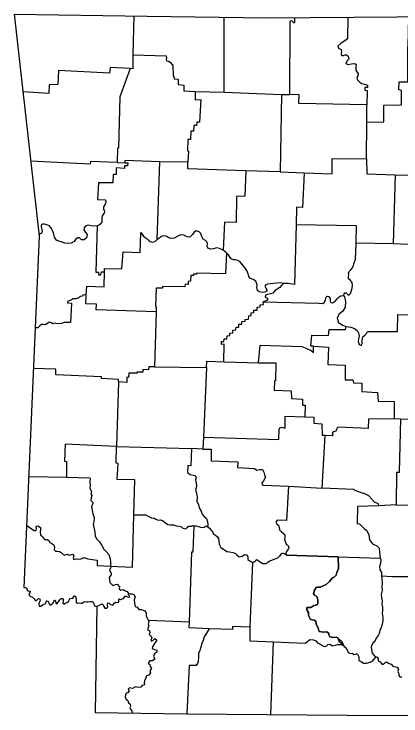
# Model space of a CAD drawing. Extents: x 369523 to 838377, y 495025 to 936819.
# Drawn here: x 757723 to 766030, y 513915 to 528984 of the extents above; entities that cross this region are included whole.
import ezdxf

# ---------------------------------------------------------------- set-up
doc = ezdxf.new("R2010")
doc.units = 0
doc.layers.add('21', color=7, linetype='Continuous')
doc.layers.add('23', color=7, linetype='Continuous')

msp = doc.modelspace()

# ---------------------------------------------------------------- linework, layer by layer
at = {"layer": '21'}
for points in [[(757723, 528984), (758262, 524218), (757935, 516672), (757966, 516670), (757995, 516657), (758001, 516630), (758017, 516605), (758052, 516597), (758068, 516593), (758062, 516562), (758046, 516540), (758042, 516514), (758072, 516487), (758120, 516463), (758152, 516431), (758176, 516398), (758199, 516389), (758223, 516406), (758247, 516436), (758277, 516429), (758285, 516394), (758266, 516350), (758252, 516313), (758260, 516274), (758297, 516273), (758346, 516308), (758382, 516320), (758409, 516336), (758412, 516366), (758428, 516387), (758454, 516377), (758479, 516324), (758496, 516294), (758538, 516305), (758567, 516351), (758582, 516396), (758601, 516403), (758615, 516387), (758618, 516340), (758641, 516320), (758681, 516364), (758708, 516409), (758735, 516434), (758762, 516439), (758780, 516414), (758775, 516374), (758771, 516337), (758790, 516314), (758823, 516335), (758858, 516349), (758889, 516372), (758905, 516399), (758924, 516434), (758963, 516443), (758985, 516441), (758997, 516464), (759004, 516487), (759024, 516494), (759047, 516471), (759057, 516396), (759059, 516355), (759088, 516336), (759119, 516347), (759157, 516334), (759185, 516338), (759220, 516362), (759249, 516371), (759282, 516364), (759316, 516363), (759362, 516376), (759399, 516372), (759424, 516356), (759433, 516328), (759445, 516291), (759466, 516274), (759498, 516274), (759464, 513989), (761435, 513958), (764868, 513929), (767505, 513915)], [(757723, 528984), (760584, 528942), (763157, 528905), (765939, 528922), (768580, 528939)], [(760293, 528946), (760277, 528111), (760275, 527811), (760216, 527814), (759784, 527838), (759776, 527716), (758676, 527775), (758663, 527468), (758476, 527465), (758468, 527279), (757912, 527311)], [(761612, 527324), (762237, 527305), (762232, 528906)], [(762237, 527305), (763467, 527260), (763644, 527256), (763650, 528823), (763658, 528838), (763678, 528842), (763705, 528827), (763721, 528801), (763738, 528794), (763752, 528812), (763749, 528843), (763751, 528862), (763755, 528888)], [(764890, 528903), (764879, 528463), (764851, 528429), (764739, 528351), (764678, 528291), (764688, 528249), (764743, 528225), (764755, 528191), (764746, 528121), (764758, 528093), (764797, 528096), (764848, 528114), (764900, 528082), (764911, 528018), (764874, 527977), (764850, 527929), (764886, 527900), (764965, 527912), (765037, 527919), (765065, 527902), (765063, 527844), (765060, 527782), (765086, 527742), (765111, 527709), (765106, 527656), (765082, 527622), (765088, 527576), (765144, 527524), (765190, 527492), (765242, 527478), (765290, 527466), (765309, 527456), (765314, 527406), (765253, 527404), (765253, 527353), (765306, 527346), (765295, 527037)], [(765297, 526663), (765661, 526668), (765662, 527029), (766042, 527034), (766038, 527342), (765982, 527359), (765994, 527527), (766174, 527531), (766177, 527888), (766176, 528283), (766186, 528284), (766197, 528913)], [(760277, 528111), (760991, 528085), (760998, 528047), (760988, 528011), (760997, 527983), (761037, 527975), (761072, 527953), (761103, 527918), (761134, 527897), (761136, 527652), (761156, 527651), (761160, 527590), (761248, 527586), (761248, 527471), (761366, 527460), (761370, 527339), (761612, 527324), (761609, 527145), (761730, 527146), (761703, 526662), (761647, 526664), (761644, 526594), (761583, 526592), (761575, 526471), (761520, 526470), (761509, 526294), (761456, 526293), (761449, 526045), (761467, 526042), (761455, 525801), (760850, 525810)], [(760216, 527814), (759998, 527208), (759966, 526105), (759944, 526105), (759935, 525796), (759363, 525820), (759361, 525761), (758080, 525825)], [(763467, 527260), (763437, 525595), (762699, 525618), (761453, 525662), (761455, 525801)], [(765290, 525877), (765297, 526663), (765295, 527037), (763838, 527067), (763843, 527251), (763644, 527256)], [(759935, 525796), (760102, 525788), (760165, 525788), (760162, 525723), (760095, 525725), (760093, 525671), (759914, 525679), (759914, 525538), (759849, 525540), (759843, 525360), (759540, 525363), (759517, 525001), (759690, 524993), (759693, 524942), (759671, 524889), (759643, 524845), (759646, 524805), (759662, 524755), (759660, 524711), (759629, 524673), (759616, 524650), (759606, 524605), (759609, 524565), (759605, 524517), (759574, 524474), (759535, 524447), (759509, 524434), (759438, 524430), (759371, 524440), (759313, 524449), (759255, 524432), (759226, 524395), (759222, 524350), (759260, 524297), (759292, 524252), (759281, 524183), (759226, 524136), (759171, 524136), (759131, 524179), (759094, 524177), (759046, 524141), (759011, 524099), (758947, 524063), (758873, 524055), (758811, 524063), (758753, 524089), (758687, 524111), (758634, 524128), (758590, 524192), (758570, 524296), (758523, 524390), (758487, 524434), (758428, 524459), (758377, 524474), (758344, 524475), (758306, 524453), (758303, 524413), (758319, 524357), (758324, 524311), (758312, 524281), (758269, 524262)], [(759509, 524434), (759481, 523444), (759534, 523443), (759536, 523382), (759590, 523383), (759598, 523448), (759665, 523448), (759667, 523520), (760039, 523514), (760063, 523878), (760432, 523866), (760445, 524295), (760474, 524256), (760500, 524216), (760541, 524185), (760583, 524155), (760614, 524123), (760644, 524099), (760692, 524087), (760753, 524104), (760793, 524142), (760850, 525810), (760100, 525842), (760102, 525788)], [(763951, 525577), (764556, 525556), (764556, 525885), (765290, 525877), (765294, 525554), (765903, 525534), (765862, 524048), (765066, 524067)], [(762699, 525618), (762675, 525071), (762502, 525070), (762493, 524512), (762244, 524518), (762213, 523913), (762135, 523948), (762072, 523962), (762004, 523945), (761940, 523936), (761885, 523957), (761867, 523998), (761874, 524058), (761864, 524096), (761831, 524120), (761785, 524152), (761756, 524208), (761731, 524273), (761696, 524311), (761631, 524328), (761584, 524297), (761556, 524248), (761500, 524193), (761440, 524201), (761371, 524234), (761302, 524244), (761254, 524226), (761160, 524172), (761103, 524166), (761059, 524173), (761003, 524207), (760956, 524220), (760900, 524219), (760793, 524142)], [(763437, 525595), (763951, 525577), (763919, 524832), (763790, 524836), (763777, 524460), (763743, 523179), (763607, 523196), (763506, 523199)], [(765903, 525534), (767304, 525505), (767400, 525507), (767461, 525560), (767463, 524793), (767466, 524479), (767387, 524442), (767328, 524416), (767294, 524368), (767261, 524352), (767262, 524034), (766352, 524032), (765862, 524048)], [(764795, 522939), (764809, 522974), (764824, 523001), (764852, 523001), (764887, 522965), (764913, 522948), (764948, 522982), (764974, 523072), (764988, 523150), (764979, 523220), (764944, 523263), (764906, 523300), (764904, 523344), (764912, 523384), (764907, 523419), (764918, 523458), (764954, 523494), (764986, 523535), (765013, 523584), (765016, 523620), (765032, 523667), (765052, 523714), (765066, 524067), (765075, 524440), (763777, 524460)], [(762286, 523856), (762262, 523404), (761640, 523424), (761640, 523398), (761578, 523401), (761576, 523372), (761519, 523368), (761515, 523248), (761462, 523244), (761460, 523180), (761397, 523182), (761393, 523130), (760914, 523138), (760914, 523097), (760777, 523097), (760758, 522704), (760772, 522700), (760773, 522593), (759486, 522635), (759492, 522755), (759261, 522761), (759270, 522953), (759284, 523140), (759660, 523128), (759665, 523448)], [(762286, 523856), (762213, 523913)], [(763506, 523199), (763443, 523212), (763362, 523210), (763287, 523196), (763226, 523190), (763165, 523185), (763126, 523172), (763109, 523139), (763128, 523097), (763153, 523065), (763150, 523034), (763111, 523010), (763048, 523004), (762986, 523017), (762949, 523051), (762935, 523116), (762946, 523174), (762917, 523248), (762856, 523287), (762803, 523310), (762763, 523350), (762747, 523404), (762722, 523478), (762676, 523542), (762628, 523601), (762569, 523671), (762531, 523696), (762477, 523706), (762432, 523710), (762385, 523731), (762351, 523778), (762328, 523813), (762286, 523856)], [(763506, 523199), (763470, 523165), (763431, 523117), (763372, 523079), (763318, 523038), (763280, 522989), (763226, 522974), (763165, 522966), (763124, 522946), (763117, 522912), (763150, 522891), (763170, 522870), (763155, 522835), (763070, 522805)], [(759270, 522953), (759198, 522952), (759196, 522924), (759139, 522917), (759132, 522902), (759120, 522902), (759107, 522885), (759084, 522888), (759056, 522869), (758977, 522867), (758955, 522847), (758872, 522814), (758871, 522783), (758955, 522779), (758938, 522359), (758801, 522364), (758740, 522341), (758688, 522331), (758622, 522343), (758592, 522345), (758557, 522337), (758521, 522352), (758481, 522369), (758449, 522351), (758398, 522314), (758351, 522316), (758316, 522316), (758274, 522289), (758237, 522249), (758184, 522250)], [(763070, 522805), (764264, 522780), (764355, 522769), (764392, 522799), (764413, 522850), (764426, 522909), (764446, 522930), (764482, 522923), (764508, 522878), (764510, 522819), (764521, 522790), (764563, 522786), (764625, 522828), (764666, 522879), (764701, 522916), (764742, 522937), (764795, 522939)], [(764795, 522939), (764818, 522913), (764842, 522811), (764830, 522688), (764779, 522602), (764704, 522544), (764659, 522459), (764681, 522369), (764774, 522308), (764853, 522278), (764951, 522260), (765034, 522234), (765092, 522191), (765128, 522118), (765132, 522066), (765117, 522011), (765114, 521952), (765133, 521893), (765175, 521869), (765200, 521911), (765194, 521979), (765211, 522052), (765253, 522088), (765291, 522127), (765311, 522172), (765956, 522167), (765965, 522531), (766334, 522530)], [(760773, 522593), (760741, 521408), (761854, 521399), (761864, 521530), (762230, 521521), (762235, 521896), (762174, 521893), (762177, 521954), (762229, 521953), (762233, 522015), (762293, 522015), (762296, 522077), (762358, 522080), (762357, 522134), (762418, 522139), (762418, 522200), (762487, 522205), (762490, 522259), (762547, 522263), (762549, 522329), (762615, 522325), (762617, 522387), (762687, 522389), (762687, 522430), (762757, 522437), (762765, 522503), (762812, 522510), (762814, 522571), (762872, 522577), (762874, 522629), (762941, 522629), (762942, 522694), (763005, 522698), (763006, 522742), (763076, 522747), (763070, 522805)], [(762230, 521521), (762971, 521498), (763007, 521874), (763905, 521850), (763971, 521815), (764028, 521792), (764078, 521775), (764150, 521718), (764155, 521853), (764096, 521855), (764114, 522093), (764475, 522083), (764487, 522215), (764841, 522209), (764853, 522278)], [(764155, 521853), (764473, 521833), (764460, 521458), (764831, 521449), (764834, 521133), (764998, 521129), (765009, 521066), (765192, 521061), (765193, 520883), (765528, 520858), (765539, 520674), (765886, 520663), (765885, 520300), (766022, 520292), (766656, 520274)], [(760741, 521408), (760614, 521408), (760611, 521349), (760490, 521355), (760488, 521299), (760363, 521299), (760364, 521272), (760187, 521273), (760183, 521183), (760148, 521186), (760142, 521076), (759965, 521085), (759968, 521138), (759599, 521162), (759602, 521194), (758622, 521238), (758624, 521359), (758135, 521378)], [(761854, 521399), (761790, 519897), (763406, 519847), (763414, 520063), (763430, 520104), (763468, 520118), (763543, 520097), (763544, 520348), (763969, 520336)], [(762971, 521498), (763343, 521496), (763336, 521111), (763313, 521110), (763307, 520907), (763676, 520895), (763677, 520727), (763915, 520715), (763914, 520589), (763975, 520587), (763969, 520336), (764158, 520330), (764163, 520203), (764332, 520190), (764336, 519940), (764403, 519944)], [(759965, 521085), (759923, 519702)], [(766022, 520292), (765995, 519145), (765934, 519143), (765926, 518446), (765554, 518428), (765547, 518459), (765525, 518479), (765465, 518506), (765408, 518572), (765342, 518643), (765253, 518687), (765185, 518706), (765097, 518736), (765036, 518763), (765019, 518780), (764339, 518806), (764403, 519944), (764552, 519935), (764574, 519950), (764563, 519988), (764588, 520022), (764641, 520039), (764672, 520119), (765336, 520095), (765343, 520294), (765885, 520300)], [(761790, 519897), (761779, 519645), (761956, 519643), (761957, 519392), (762526, 519370), (762524, 519246), (762885, 519225), (762939, 519194), (763003, 519204), (763054, 519204), (763085, 519147), (763100, 519092), (763121, 519039), (763082, 518962), (763046, 518923), (763048, 518881), (763072, 518868), (763615, 518851), (764339, 518806)], [(760297, 518232), (760320, 518982), (759940, 518995), (759962, 519338), (759917, 519342), (759923, 519702), (758820, 519749), (758809, 519383), (758848, 519381), (758847, 519040)], [(759923, 519702), (761534, 519659)], [(761779, 519645), (761534, 519659), (761518, 519287), (761452, 519291), (761450, 519139), (761503, 519098), (761572, 519084), (761614, 519074), (761630, 519028), (761621, 518987), (761634, 518920), (761638, 518855), (761634, 518816), (761620, 518761), (761641, 518696), (761652, 518610), (761645, 518516), (761680, 518455), (761698, 518381), (761742, 518310), (761761, 518250), (761801, 518205), (761855, 518154), (761875, 518083), (761884, 518020), (761887, 517973)], [(758038, 519055), (758847, 519040), (759351, 519030), (759355, 519001), (759350, 518963), (759348, 518921), (759360, 518870), (759352, 518813), (759368, 518777), (759383, 518736), (759375, 518684), (759391, 518646), (759382, 518601), (759370, 518543), (759393, 518518), (759419, 518493), (759408, 518464), (759387, 518409), (759397, 518330), (759415, 518249), (759440, 518176), (759435, 518084), (759424, 518022), (759445, 517934), (759460, 517859), (759462, 517777), (759500, 517712), (759560, 517654), (759606, 517572), (759651, 517495), (759701, 517447), (759759, 517382), (759788, 517287), (759796, 517217), (759796, 517130)], [(763615, 518851), (763571, 518113), (763372, 518122), (763346, 518079), (763365, 518033), (763402, 518011), (763412, 517962), (763419, 517911), (763461, 517876), (763498, 517842), (763538, 517799), (763534, 517752), (763529, 517702), (763553, 517648), (763562, 517603), (763585, 517586), (763610, 517577), (763625, 517534), (763608, 517498), (763576, 517448), (763557, 517409), (763558, 517388), (763570, 517365)], [(765926, 518446), (766916, 518442), (766914, 518572), (767662, 518582), (767667, 518460), (767729, 518460), (767729, 518915), (767787, 518904), (767868, 518880), (767945, 518844), (767984, 518788), (768032, 518764), (768095, 518798), (768172, 518803), (768203, 518731), (768148, 518658), (768165, 518600), (768235, 518606), (768341, 518637), (768418, 518589), (768505, 518556), (768606, 518569), (768673, 518558)], [(765554, 518428), (765095, 518409), (765090, 518048), (765137, 518040), (765191, 517989), (765248, 517935), (765300, 517894), (765337, 517803), (765354, 517694), (765422, 517608), (765513, 517570), (765565, 517514), (765567, 517434), (765574, 517368), (765587, 517301)], [(759796, 517130), (760267, 517108), (760297, 518232), (760546, 518235), (760602, 518204), (760673, 518172), (760730, 518164), (760770, 518140), (760816, 518116), (760868, 518125), (760914, 518113), (760975, 518062), (761022, 518025), (761084, 518018), (761144, 518019), (761213, 518000), (761259, 517987), (761315, 517976), (761345, 517946), (761399, 517936), (761447, 517960), (761467, 517987), (761504, 517987), (761530, 517991), (761551, 518005), (761588, 517999)], [(757992, 518009), (758044, 517972), (758097, 517935), (758157, 517900), (758200, 517900), (758209, 517943), (758195, 517992), (758234, 517995), (758288, 517963), (758293, 517919), (758282, 517864), (758290, 517803), (758340, 517763), (758355, 517729), (758379, 517702), (758435, 517702), (758471, 517680), (758495, 517636), (758536, 517616), (758577, 517592), (758589, 517540), (758587, 517485), (758610, 517452), (758649, 517455), (758697, 517448), (758738, 517422), (758775, 517384), (758813, 517367), (758844, 517380), (758876, 517387), (758899, 517369), (758943, 517377), (758981, 517388), (759004, 517356), (758990, 517312), (759008, 517275), (759058, 517291), (759108, 517284), (759166, 517286), (759208, 517308), (759250, 517311), (759308, 517285), (759505, 517260), (759509, 517143), (759796, 517130)], [(761909, 515787), (761485, 515805), (761487, 515932), (761541, 517441), (761572, 517442), (761588, 517999), (761634, 517994), (761683, 517986), (761727, 517968), (761773, 517963), (761807, 517965), (761825, 517982), (761851, 517995), (761887, 517973)], [(761887, 517973), (761916, 517945), (761945, 517913), (761986, 517870), (762005, 517820), (762047, 517795), (762087, 517766), (762112, 517728), (762119, 517676), (762130, 517601), (762163, 517535), (762221, 517493), (762291, 517448), (762352, 517439), (762425, 517427), (762479, 517403), (762506, 517375), (762560, 517334), (762621, 517348), (762672, 517378), (762713, 517374), (762742, 517330), (762745, 517276), (762771, 517251), (762799, 517237), (762841, 517212)], [(763570, 517365), (763552, 517382), (763509, 517403), (763477, 517400), (763450, 517386), (763420, 517347), (763377, 517305), (763298, 517277), (763218, 517236), (763128, 517181), (763062, 517183), (762994, 517227), (762937, 517264), (762908, 517253), (762889, 517226), (762841, 517212), (762786, 515823), (762783, 515526), (763285, 515505), (763976, 515477), (764018, 515505), (764077, 515560), (764153, 515553), (764200, 515527), (764244, 515479), (764291, 515463), (764330, 515435), (764382, 515403), (764427, 515411), (764463, 515449), (764504, 515454), (764557, 515423), (764623, 515438), (764675, 515451), (764763, 515452)], [(763570, 517365), (764682, 517331), (765587, 517301)], [(764682, 517331), (764691, 517084), (764678, 517043), (764650, 516992), (764637, 516940), (764606, 516901), (764557, 516878), (764494, 516800), (764421, 516734), (764360, 516709), (764295, 516678), (764247, 516681), (764208, 516673), (764174, 516618), (764149, 516547), (764175, 516505), (764223, 516477), (764246, 516411), (764243, 516331), (764229, 516302), (764190, 516294), (764154, 516280), (764097, 516246), (764045, 516247), (764009, 516241), (764009, 516193), (764043, 516138), (764046, 516070), (764089, 515983), (764169, 515974), (764205, 515953), (764207, 515884), (764235, 515833), (764252, 515797), (764277, 515730), (764363, 515713), (764441, 515718), (764480, 515688), (764485, 515657), (764505, 515611), (764566, 515598), (764637, 515608), (764676, 515594), (764698, 515542), (764713, 515502), (764745, 515485), (764763, 515452)], [(765587, 517301), (765600, 517264), (765594, 517185), (765572, 517125), (765576, 517052), (765610, 516993), (765612, 516952), (765610, 516927)], [(759796, 517130), (759804, 517105), (759797, 517085), (759772, 517063), (759785, 517012), (759811, 516984), (759805, 516946), (759769, 516889), (759781, 516777), (759847, 516718), (759900, 516740), (759940, 516746), (759989, 516690), (759982, 516644), (760015, 516614), (760063, 516627), (760111, 516603), (760152, 516589), (760181, 516543)], [(765610, 516927), (765616, 516854), (765623, 516771), (765621, 516683), (765626, 516608), (765608, 516526), (765609, 516449), (765623, 516384), (765622, 516314), (765637, 516250), (765633, 516181), (765629, 516114), (765640, 516031), (765638, 515959), (765626, 515889), (765602, 515815), (765574, 515753), (765563, 515687), (765542, 515643), (765499, 515586), (765470, 515517), (765429, 515479), (765393, 515402), (765394, 515334), (765413, 515262), (765452, 515211), (765498, 515182)], [(765610, 516927), (765850, 516909), (766862, 516911)], [(759498, 516274), (759547, 516290), (759591, 516312), (759624, 516315), (759638, 516304), (759649, 516264), (759674, 516232), (759716, 516226), (759740, 516258), (759727, 516311), (759736, 516344), (759766, 516340), (759797, 516306), (759844, 516294), (759875, 516334), (759909, 516359), (759957, 516351), (759974, 516366), (759971, 516408), (759985, 516428), (760008, 516418), (760070, 516439), (760110, 516484), (760134, 516487), (760175, 516468), (760212, 516475), (760197, 516502), (760177, 516515), (760181, 516543)], [(760181, 516543), (760215, 516537), (760260, 516534), (760297, 516523), (760321, 516471), (760305, 516411), (760311, 516334), (760325, 516266), (760365, 516250), (760385, 516222), (760405, 516203), (760458, 516204), (760496, 516185), (760536, 516173), (760561, 516125), (760561, 516061), (760586, 516009), (760609, 515963)], [(761487, 515932), (760609, 515963), (760617, 515942), (760602, 515887), (760620, 515856), (760602, 515813), (760588, 515764), (760633, 515748), (760636, 515703), (760625, 515661), (760660, 515626), (760679, 515592), (760666, 515556), (760665, 515524), (760711, 515540), (760747, 515576), (760788, 515543), (760740, 515472), (760693, 515402), (760690, 515363), (760738, 515343), (760792, 515325), (760792, 515284), (760736, 515249), (760718, 515201), (760743, 515136), (760694, 515102), (760637, 515097), (760604, 515049), (760642, 515019), (760649, 514976), (760674, 514933), (760637, 514887), (760655, 514839), (760614, 514794), (760564, 514778), (760554, 514724), (760523, 514675), (760515, 514625), (760523, 514583), (760476, 514569), (760442, 514534), (760391, 514529), (760333, 514541), (760263, 514505), (760205, 514520), (760171, 514494), (760198, 514457), (760169, 514411), (760127, 514408), (760115, 514363), (760106, 514324), (760124, 514280), (760169, 514248), (760178, 514198), (760216, 514168), (760227, 514122), (760209, 514095), (760227, 514058), (760253, 514025), (760256, 513977)], [(762786, 515823), (762412, 515834), (762411, 515773), (761909, 515787), (761853, 515692), (761803, 515615), (761785, 515537), (761756, 515472), (761734, 515390), (761711, 515320), (761686, 515258), (761685, 515171), (761675, 515085), (761660, 515040), (761632, 515002), (761482, 515002), (761435, 513965)], [(764680, 515577), (764709, 515557), (764750, 515520), (764792, 515458), (764812, 515400), (764822, 515396)], [(763285, 515505), (763229, 513942)], [(764763, 515452), (764793, 515431), (764833, 515394), (764876, 515333), (764895, 515275), (764937, 515258), (764981, 515261), (765016, 515234), (765059, 515242), (765092, 515255), (765129, 515184), (765122, 515147), (765128, 515107), (765178, 515087), (765229, 515047), (765293, 515048), (765366, 515068), (765419, 515094), (765451, 515127), (765498, 515182)], [(765498, 515182), (765519, 515177), (765538, 515141), (765538, 515097), (765583, 515075), (765612, 515040), (765651, 515017), (765676, 515046), (765710, 515077), (765744, 515063), (765776, 515038), (765817, 515029), (765854, 514986), (765905, 514968), (765952, 514964), (765974, 514921), (765966, 514868), (765984, 514821), (765981, 514787), (766004, 514756), (766048, 514758)]]:
    msp.add_lwpolyline(points, dxfattribs=at)
at = {"layer": '23'}
for points in [[(763570, 517365), (763552, 517382), (763509, 517403), (763477, 517400), (763450, 517386), (763420, 517347), (763377, 517305), (763298, 517277), (763218, 517236), (763128, 517181), (763062, 517183), (762994, 517227), (762937, 517264), (762908, 517253), (762889, 517226), (762841, 517212), (762786, 515823), (762783, 515526), (763285, 515505), (763976, 515477), (764018, 515505), (764077, 515560), (764153, 515553), (764200, 515527), (764244, 515479), (764291, 515463), (764330, 515435), (764382, 515403), (764427, 515411), (764463, 515449), (764504, 515454), (764557, 515423), (764623, 515438), (764675, 515451), (764763, 515452)], [(764682, 517331), (763570, 517365)], [(764763, 515452), (764745, 515485), (764713, 515502), (764698, 515542), (764676, 515594), (764637, 515608), (764566, 515598), (764505, 515611), (764485, 515657), (764480, 515688), (764441, 515718), (764363, 515713), (764277, 515730), (764252, 515797), (764235, 515833), (764207, 515884), (764205, 515953), (764169, 515974), (764089, 515983), (764046, 516070), (764043, 516138), (764009, 516193), (764009, 516241), (764045, 516247), (764097, 516246), (764154, 516280), (764190, 516294), (764229, 516302), (764243, 516331), (764246, 516411), (764223, 516477), (764175, 516505), (764149, 516547), (764174, 516618), (764208, 516673), (764247, 516681), (764295, 516678), (764360, 516709), (764421, 516734), (764494, 516800), (764557, 516878), (764606, 516901), (764637, 516940), (764650, 516992), (764678, 517043), (764691, 517084), (764682, 517331)]]:
    msp.add_lwpolyline(points, dxfattribs=at)

doc.saveas('drawing.dxf')
